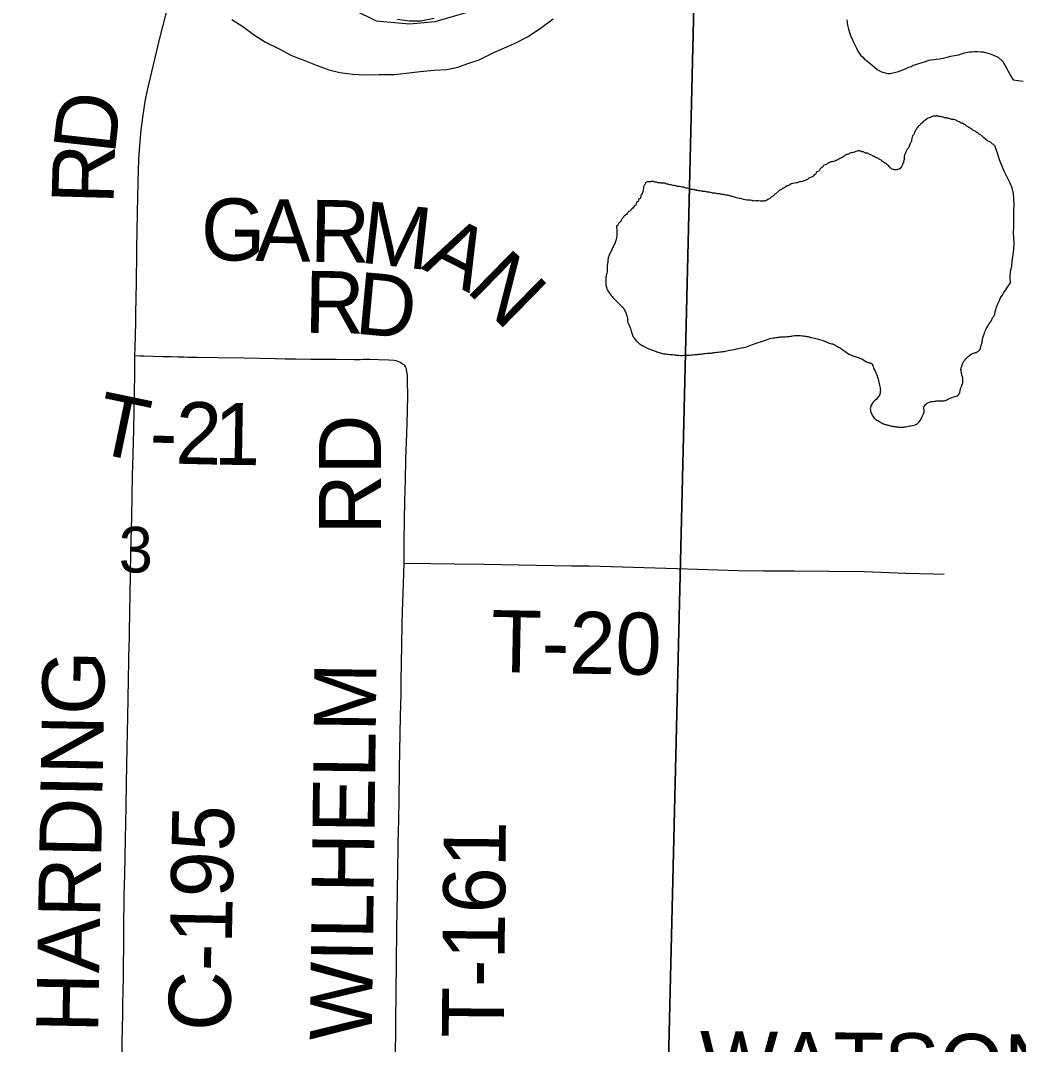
# Model space of a CAD drawing. Extents: x 2.4 to 73.1, y 4.5 to 25.6.
# Drawn here: x 35.2154 to 35.6727, y 21.0807 to 21.5499 of the extents above; entities that cross this region are included whole.
import ezdxf

# ---------------------------------------------------------------- set-up
doc = ezdxf.new("R2010")
doc.units = 0
for name, color, linetype in [('GM_X_Corporation', 7, 'Continuous'), ('GM_X_County_Road', 7, 'Continuous'), ('GM_X_County_Road_Text', 7, 'Continuous'), ('GM_X_Major_River', 7, 'Continuous'), ('GM_X_Minor_Lake', 7, 'Continuous'), ('GM_X_Minor_River', 7, 'Continuous'), ('GM_X_Section', 7, 'Continuous'), ('GM_X_Section_Text', 7, 'Continuous'), ('GM_X_Township_Road', 7, 'Continuous'), ('GM_X_Township_Road_Text', 7, 'Continuous')]:
    doc.layers.add(name, color=color, linetype=linetype)

msp = doc.modelspace()

# ---------------------------------------------------------------- linework, layer by layer
at = {"layer": 'GM_X_Corporation'}
msp.add_lwpolyline([(35.3579, 21.55998), (35.37843, 21.54978), (35.3937, 21.54835), (35.40536, 21.54941), (35.42286, 21.55453)], dxfattribs=at)
at = {"layer": 'GM_X_County_Road'}
for points in [[(35.26791, 21.39643), (35.26798, 21.40016), (35.26822, 21.41134), (35.26831, 21.41569), (35.26855, 21.42967), (35.26877, 21.44359), (35.26876, 21.44606), (35.2689, 21.45288), (35.26911, 21.46189), (35.26938, 21.47587), (35.26971, 21.48644), (35.27009, 21.49266), (35.27074, 21.4998), (35.27161, 21.5066), (35.27261, 21.51275), (35.27363, 21.51795), (35.27557, 21.52644), (35.2792, 21.54124), (35.28319, 21.55721), (35.28552, 21.56625)], [(35.26204, 21.07624), (35.26208, 21.08214), (35.26221, 21.08774), (35.26237, 21.09519), (35.26241, 21.09892), (35.2626, 21.11166), (35.26265, 21.11788), (35.26276, 21.12503), (35.2628, 21.13342), (35.26299, 21.14896), (35.26324, 21.15859), (35.26354, 21.17483), (35.26382, 21.18947), (35.26403, 21.20054), (35.26435, 21.2167), (35.26461, 21.23068), (35.26515, 21.25648), (35.26531, 21.26455), (35.26532, 21.26579), (35.26539, 21.26999), (35.26582, 21.29582), (35.26605, 21.30643), (35.2664, 21.32254), (35.2666, 21.33184), (35.26682, 21.34207), (35.26693, 21.34579), (35.26734, 21.36225), (35.26777, 21.38804), (35.26791, 21.39643)]]:
    msp.add_lwpolyline(points, dxfattribs=at)
at = {"layer": 'GM_X_Major_River'}
for points in [[(35.31221, 21.55037), (35.31724, 21.5472), (35.32263, 21.54326), (35.32766, 21.54008), (35.33364, 21.53707), (35.33962, 21.53387), (35.346, 21.53142), (35.35144, 21.52937), (35.35669, 21.52733), (35.36177, 21.52605), (35.36763, 21.52532), (35.3733, 21.52498), (35.37976, 21.52518), (35.38658, 21.52518), (35.39209, 21.52579), (35.39856, 21.52656), (35.40483, 21.52714), (35.41072, 21.52755), (35.41587, 21.52855), (35.42085, 21.53031), (35.42563, 21.53188), (35.43236, 21.5353), (35.43716, 21.53745), (35.44215, 21.53959), (35.44773, 21.54247), (35.45352, 21.5463), (35.45952, 21.55069)], [(35.40493, 21.55086), (35.39883, 21.5497), (35.39352, 21.54965), (35.38823, 21.55037)]]:
    msp.add_lwpolyline(points, dxfattribs=at)
at = {"layer": 'GM_X_Minor_Lake'}
msp.add_lwpolyline([(35.66737, 21.42733), (35.669, 21.42974), (35.66883, 21.43225), (35.669, 21.43477), (35.66966, 21.43729), (35.66983, 21.43998), (35.67016, 21.4425), (35.6705, 21.44518), (35.67066, 21.4477), (35.67032, 21.45274), (35.67049, 21.45526), (35.67048, 21.46298), (35.67065, 21.4655), (35.67048, 21.46819), (35.67031, 21.4707), (35.6698, 21.47322), (35.66863, 21.47574), (35.66728, 21.47843), (35.6661, 21.48094), (35.66509, 21.48346), (35.66392, 21.48615), (35.66324, 21.48866), (35.66223, 21.49135), (35.66196, 21.49234)], dxfattribs=at)
for points in [[(35.66196, 21.49234), (35.66174, 21.49249), (35.66119, 21.49308), (35.66063, 21.49347), (35.66007, 21.49405), (35.65951, 21.49426), (35.65579, 21.49719), (35.65523, 21.49759), (35.65448, 21.49799), (35.65392, 21.49857), (35.65336, 21.49877), (35.6528, 21.49917), (35.65205, 21.49956), (35.65093, 21.50035), (35.65018, 21.50075), (35.64962, 21.50114), (35.64887, 21.50154), (35.64832, 21.50212), (35.64776, 21.50233), (35.6472, 21.50291), (35.64644, 21.50293), (35.64588, 21.50332), (35.64532, 21.50352), (35.64475, 21.50373), (35.6442, 21.50412), (35.64307, 21.50453), (35.6425, 21.50454), (35.64174, 21.50475), (35.64118, 21.50495), (35.64043, 21.50516), (35.63986, 21.50518), (35.63929, 21.50538), (35.63872, 21.50539), (35.6376, 21.5058), (35.63703, 21.50582), (35.63646, 21.50602), (35.63589, 21.50603), (35.63533, 21.50624), (35.63476, 21.50606), (35.63362, 21.50609), (35.63285, 21.50573), (35.6317, 21.50538), (35.62997, 21.50428), (35.62919, 21.50373), (35.62783, 21.50243), (35.62725, 21.50188), (35.62667, 21.50132), (35.62608, 21.50058), (35.62568, 21.49983), (35.62529, 21.49927), (35.62488, 21.49814), (35.62449, 21.49758), (35.62367, 21.49532), (35.62366, 21.49475), (35.62345, 21.49419), (35.62306, 21.49363), (35.62245, 21.49194), (35.62205, 21.49138), (35.62147, 21.49063), (35.62126, 21.49007), (35.62086, 21.48932), (35.62066, 21.48875), (35.62045, 21.488), (35.62025, 21.48743), (35.62022, 21.4863), (35.62001, 21.48535), (35.61999, 21.48478), (35.6196, 21.48422), (35.61939, 21.48347), (35.6186, 21.48235), (35.61783, 21.4818), (35.61707, 21.48163), (35.61649, 21.48145), (35.61592, 21.48147), (35.6148, 21.48187), (35.61368, 21.48266), (35.61313, 21.48343), (35.61257, 21.48383), (35.61201, 21.48441), (35.61145, 21.48461), (35.61089, 21.48501), (35.61033, 21.4854)], [(35.61033, 21.4854), (35.60978, 21.48598), (35.60921, 21.48619), (35.60846, 21.48658), (35.6079, 21.48698), (35.60734, 21.48718), (35.60678, 21.48757), (35.60603, 21.48778), (35.60546, 21.48818), (35.60434, 21.48858), (35.60378, 21.48898), (35.60321, 21.48918), (35.60264, 21.48919), (35.60208, 21.4894), (35.60152, 21.48979), (35.60095, 21.48981), (35.60039, 21.49001), (35.59868, 21.49005), (35.59639, 21.48935), (35.59582, 21.48936), (35.59504, 21.48881), (35.5939, 21.48846), (35.59158, 21.487), (35.59101, 21.48682), (35.59043, 21.48646), (35.58947, 21.48591), (35.58889, 21.48574), (35.58813, 21.48537), (35.58641, 21.48504), (35.58583, 21.48467), (35.58526, 21.4845), (35.58467, 21.48394), (35.58353, 21.48359), (35.58313, 21.48303), (35.58236, 21.48248), (35.58178, 21.48192), (35.58099, 21.4808), (35.58003, 21.48026), (35.57983, 21.47969), (35.57905, 21.47914), (35.57846, 21.4784), (35.57732, 21.47805), (35.57597, 21.47713), (35.5752, 21.47677), (35.5729, 21.47607), (35.57233, 21.47608), (35.57157, 21.47572), (35.5708, 21.47555), (35.56793, 21.47467), (35.56736, 21.4743), (35.56659, 21.47413), (35.56601, 21.47377), (35.56524, 21.47322), (35.56467, 21.47304), (35.56408, 21.47249), (35.56332, 21.47213), (35.56274, 21.47176), (35.56196, 21.47102), (35.56138, 21.47046), (35.5608, 21.4701), (35.56022, 21.46954), (35.55964, 21.46918), (35.55905, 21.46862), (35.5579, 21.46789), (35.55675, 21.46735), (35.55598, 21.46718), (35.55257, 21.46726), (35.55086, 21.46731), (35.5503, 21.46751), (35.54821, 21.46756), (35.5452, 21.46839), (35.54463, 21.46841), (35.54349, 21.46862), (35.54255, 21.46903), (35.54067, 21.46945), (35.53935, 21.46986), (35.53878, 21.46988), (35.53803, 21.47009), (35.53632, 21.47032), (35.53557, 21.47053), (35.53481, 21.47054), (35.53368, 21.47076), (35.53273, 21.47079), (35.53217, 21.47099), (35.53103, 21.47121), (35.53046, 21.47122), (35.52971, 21.47143), (35.52839, 21.47165), (35.52782, 21.47166), (35.52669, 21.47188), (35.52612, 21.4719), (35.52536, 21.47211), (35.52479, 21.47212), (35.52423, 21.47232), (35.52329, 21.47254), (35.52234, 21.47256), (35.52177, 21.47276)], [(35.52177, 21.47276), (35.52083, 21.47316), (35.52027, 21.47318), (35.5197, 21.47338), (35.51895, 21.47359), (35.51838, 21.47361), (35.51744, 21.47382), (35.51687, 21.47383), (35.51611, 21.47404), (35.51555, 21.47424), (35.51498, 21.47426), (35.51441, 21.47427), (35.51347, 21.47467), (35.5129, 21.47469), (35.51215, 21.4749), (35.51158, 21.47491), (35.51102, 21.4753), (35.50912, 21.47535), (35.50856, 21.47555), (35.50742, 21.47558), (35.50686, 21.47578), (35.50629, 21.4758), (35.50572, 21.476), (35.50516, 21.47621), (35.50459, 21.47622), (35.50402, 21.47604), (35.50288, 21.47607), (35.50172, 21.47534), (35.50152, 21.47478), (35.50112, 21.47422), (35.50092, 21.47365), (35.5009, 21.47289), (35.5005, 21.47177), (35.50048, 21.47101), (35.49989, 21.47026), (35.49968, 21.4697), (35.49967, 21.46913), (35.49927, 21.46838), (35.49869, 21.46801), (35.49848, 21.46707), (35.49771, 21.46652), (35.4973, 21.46539), (35.49653, 21.46484), (35.49593, 21.4639), (35.49516, 21.46335), (35.49496, 21.46279), (35.49438, 21.46261), (35.49341, 21.4615), (35.49263, 21.46076), (35.49205, 21.46039), (35.49126, 21.45927), (35.49068, 21.45853), (35.49047, 21.45777), (35.4897, 21.45722), (35.4893, 21.45666), (35.4889, 21.45591), (35.48851, 21.45579)], [(35.48851, 21.45579), (35.48835, 21.4496), (35.48793, 21.44828), (35.48692, 21.44622), (35.48612, 21.44434), (35.48532, 21.44284), (35.4847, 21.44115), (35.48446, 21.43925), (35.48418, 21.43603), (35.48415, 21.4347), (35.48372, 21.43281), (35.48363, 21.42959), (35.48378, 21.42806), (35.48431, 21.42653), (35.48541, 21.42479), (35.48688, 21.42304), (35.48984, 21.41992), (35.49151, 21.41835), (35.49242, 21.41681), (35.49347, 21.41336), (35.49362, 21.41183), (35.49434, 21.41029), (35.49487, 21.40876), (35.49558, 21.40665), (35.49629, 21.40473), (35.49758, 21.40318), (35.49888, 21.402), (35.50075, 21.40081), (35.50225, 21.40001), (35.50376, 21.3994), (35.50545, 21.39879), (35.50752, 21.39797), (35.5096, 21.39734), (35.51149, 21.3971), (35.51282, 21.39688), (35.51434, 21.39684), (35.51642, 21.39659), (35.51927, 21.39651), (35.52213, 21.39663), (35.52518, 21.39693), (35.52709, 21.39707), (35.52919, 21.39739), (35.53185, 21.39751), (35.53357, 21.39784), (35.5351, 21.39799), (35.53777, 21.3983), (35.54025, 21.3988), (35.54446, 21.39964), (35.54925, 21.40084), (35.55251, 21.40209), (35.55635, 21.40331), (35.55961, 21.40437), (35.56209, 21.40468), (35.56419, 21.405), (35.56723, 21.40511), (35.56933, 21.40544), (35.57086, 21.40559), (35.57352, 21.40551), (35.57485, 21.40529), (35.57636, 21.40506), (35.57787, 21.40464), (35.58052, 21.404), (35.58448, 21.40275), (35.58598, 21.40214), (35.58806, 21.40151), (35.58974, 21.40052), (35.59162, 21.39952), (35.59311, 21.39834), (35.59573, 21.39675), (35.59724, 21.39614), (35.59875, 21.39572), (35.601, 21.39471), (35.60419, 21.3931), (35.60551, 21.39268), (35.60605, 21.39134), (35.60695, 21.38942), (35.60837, 21.38558), (35.60906, 21.3829), (35.60937, 21.38042), (35.60914, 21.37872), (35.60814, 21.37703), (35.6054, 21.37407), (35.60479, 21.37237), (35.60494, 21.37085), (35.60565, 21.36912), (35.60694, 21.36737), (35.60862, 21.36638), (35.61068, 21.36518), (35.612, 21.36477), (35.61351, 21.36435), (35.6154, 21.36392), (35.6173, 21.36367), (35.61901, 21.36363), (35.6211, 21.36376), (35.6234, 21.36427), (35.62589, 21.36497), (35.62745, 21.36644)], [(35.62745, 21.36644), (35.62844, 21.36813), (35.62905, 21.36944), (35.62947, 21.37076), (35.62932, 21.37247), (35.63051, 21.37434), (35.63186, 21.37507), (35.63339, 21.37541), (35.63473, 21.37556), (35.63682, 21.37569), (35.63815, 21.37566), (35.63988, 21.37618), (35.64295, 21.37743), (35.64507, 21.37832), (35.64586, 21.37963), (35.64609, 21.38096), (35.6465, 21.38228), (35.64712, 21.38397), (35.64716, 21.3853), (35.647, 21.38663), (35.64648, 21.38874), (35.64634, 21.39045), (35.64676, 21.39177), (35.64737, 21.39327), (35.64894, 21.39532), (35.65204, 21.39752), (35.65377, 21.39804), (35.65514, 21.39953), (35.65556, 21.40104), (35.65597, 21.40236), (35.65621, 21.40406), (35.65683, 21.40594), (35.65724, 21.40726), (35.65785, 21.40858), (35.65904, 21.41063), (35.66003, 21.41213), (35.66083, 21.41363), (35.66163, 21.41494), (35.66205, 21.41664), (35.66289, 21.41927), (35.6635, 21.42078), (35.66737, 21.42733)]]:
    msp.add_spline(points, degree=3, dxfattribs=at)
at = {"layer": 'GM_X_Minor_River'}
for points in [[(35.59401, 21.5503), (35.59433, 21.54783), (35.59485, 21.54591), (35.59537, 21.544), (35.59591, 21.54266), (35.59645, 21.5415), (35.59699, 21.54035), (35.59771, 21.53882), (35.59843, 21.53728), (35.59898, 21.53612), (35.59971, 21.53497), (35.60025, 21.534), (35.60118, 21.53322), (35.60211, 21.53225), (35.60304, 21.53165), (35.60416, 21.53068), (35.60546, 21.52969), (35.60676, 21.52852), (35.60788, 21.52754), (35.609, 21.52694), (35.60994, 21.52635)], [(35.60994, 21.52635), (35.61164, 21.52593), (35.61277, 21.52571), (35.61391, 21.52568), (35.61773, 21.52653), (35.61888, 21.52707), (35.62003, 21.52743), (35.62118, 21.52797), (35.62234, 21.5285), (35.62348, 21.52886), (35.62445, 21.5294), (35.6256, 21.52975), (35.62694, 21.53029), (35.62847, 21.53063), (35.62961, 21.53098), (35.63057, 21.53134), (35.63153, 21.53169), (35.63249, 21.53186), (35.63382, 21.53201), (35.63496, 21.53217), (35.63649, 21.53233), (35.6382, 21.53266), (35.63993, 21.53319), (35.64164, 21.53352), (35.64336, 21.53386), (35.64527, 21.53419), (35.64661, 21.53473), (35.64795, 21.53507), (35.64929, 21.53542), (35.65024, 21.53559), (35.65138, 21.53556), (35.65252, 21.53572), (35.65366, 21.53569), (35.65537, 21.53565), (35.65651, 21.53562), (35.65821, 21.53519), (35.65971, 21.53459), (35.66122, 21.53398), (35.66329, 21.53317)], [(35.6655, 21.53119), (35.66329, 21.53317)], [(35.6655, 21.53119), (35.66953, 21.52397), (35.67026, 21.52281), (35.67479, 21.52211)]]:
    msp.add_lwpolyline(points, dxfattribs=at)
at = {"layer": 'GM_X_Section'}
for points in [[(35.02644, 21.58009), (35.52419, 21.56939), (35.51178, 21.04783), (35.01295, 21.06066)], [(35.52419, 21.56939), (35.52703, 21.56952), (36.02696, 21.55771), (36.0157, 21.03703), (35.51178, 21.04783)]]:
    msp.add_lwpolyline(points, close=True, dxfattribs=at)
at = {"layer": 'GM_X_Township_Road'}
for points in [[(35.26791, 21.39643), (35.27021, 21.39632), (35.27202, 21.39623), (35.27604, 21.39614), (35.28069, 21.39604), (35.28442, 21.39595), (35.28753, 21.39587), (35.29031, 21.39575), (35.29216, 21.39574), (35.29646, 21.3957), (35.30581, 21.39554), (35.3179, 21.39532), (35.33215, 21.39509), (35.33671, 21.39497), (35.34165, 21.39486), (35.34851, 21.3948), (35.35163, 21.39477), (35.36019, 21.39473), (35.36838, 21.39466), (35.36991, 21.39465), (35.37114, 21.39465), (35.37237, 21.39468), (35.37543, 21.39469), (35.37951, 21.39459), (35.38424, 21.39447), (35.3867, 21.39422), (35.38791, 21.39392), (35.38934, 21.39337), (35.39011, 21.39292), (35.39052, 21.39268), (35.39101, 21.39231), (35.39144, 21.39198)], [(35.39115, 21.30119), (35.39116, 21.31152), (35.39154, 21.33005), (35.39176, 21.33916), (35.39199, 21.34899), (35.3923, 21.35675), (35.39255, 21.36515), (35.39292, 21.37757), (35.39282, 21.38522), (35.39269, 21.38735), (35.39251, 21.389), (35.39232, 21.39001), (35.39215, 21.39066), (35.39187, 21.39131), (35.39144, 21.39198)], [(35.38699, 21.05103), (35.38703, 21.05493), (35.38713, 21.06426), (35.38722, 21.07265), (35.38748, 21.09099), (35.38773, 21.11803), (35.38789, 21.13327), (35.38799, 21.14259), (35.38813, 21.14974), (35.38823, 21.15502), (35.3883, 21.15689), (35.38847, 21.17429), (35.38856, 21.1774), (35.38886, 21.192), (35.38915, 21.20723), (35.3896, 21.23115), (35.38978, 21.24138), (35.38983, 21.24754), (35.39015, 21.26366), (35.39034, 21.27295), (35.39052, 21.27912), (35.39088, 21.29185), (35.39106, 21.29665), (35.39115, 21.30119)], [(35.39115, 21.30119), (35.39502, 21.30123), (35.40343, 21.30115), (35.41418, 21.30099), (35.42792, 21.30079), (35.46789, 21.30009), (35.47604, 21.29998), (35.51633, 21.2988), (35.54422, 21.29798), (35.55589, 21.29779), (35.56979, 21.2977), (35.60203, 21.2974), (35.62095, 21.29676), (35.63359, 21.29634), (35.63855, 21.29616)]]:
    msp.add_lwpolyline(points, dxfattribs=at)

# ---------------------------------------------------------------- texts
at = {"layer": 'GM_X_County_Road_Text'}
for s, height, rotation, p in [('D', 0.02841, 83.6797, (35.25866, 21.48821)), ('R', 0.02841, 88.425, (35.25806, 21.4655)), ('HARDING', 0.028409, 88.9607, (35.25097, 21.0859)), ('C-195', 0.028409, 88.916, (35.3115, 21.08667)), ('WATSON', 0.028409, 359.3616, (35.52646, 21.05855))]:
    msp.add_text(s, height=height, rotation=rotation, dxfattribs=at).set_placement(p)
at = {"layer": 'GM_X_Section_Text'}
msp.add_text('3', height=0.02093, rotation=0, dxfattribs=at).set_placement((35.26048, 21.29699))
at = {"layer": 'GM_X_Township_Road_Text'}
for s, height, rotation, p in [('G', 0.02841, 359.0747, (35.29794, 21.44022)), ('A', 0.02841, 359.071, (35.32294, 21.43982)), ('R', 0.02841, 359.0554, (35.34793, 21.43941)), ('M', 0.02841, 353.604, (35.37055, 21.43907)), ('A', 0.02841, 333.0236, (35.39862, 21.43641)), ('N', 0.02841, 315.6195, (35.41905, 21.4264)), ('R', 0.02841, 359.0749, (35.34539, 21.40688)), ('D', 0.02841, 354.6959, (35.36815, 21.40654)), ('T', 0.02841, 348.2303, (35.24818, 21.35222)), ('2', 0.02841, 358.645, (35.28623, 21.34688)), ('1', 0.02841, 359.1143, (35.30398, 21.34646)), ('RD', 0.028409, 90, (35.38056, 21.31446)), ('-', 0.02841, 358.2209, (35.27434, 21.34725)), ('T-20', 0.028409, 358.9509, (35.43081, 21.25141)), ('WILHELM', 0.028409, 89.2711, (35.37639, 21.08245)), ('T-161', 0.028409, 89.446, (35.43687, 21.08371))]:
    msp.add_text(s, height=height, rotation=rotation, dxfattribs=at).set_placement(p)

doc.saveas('drawing.dxf')
